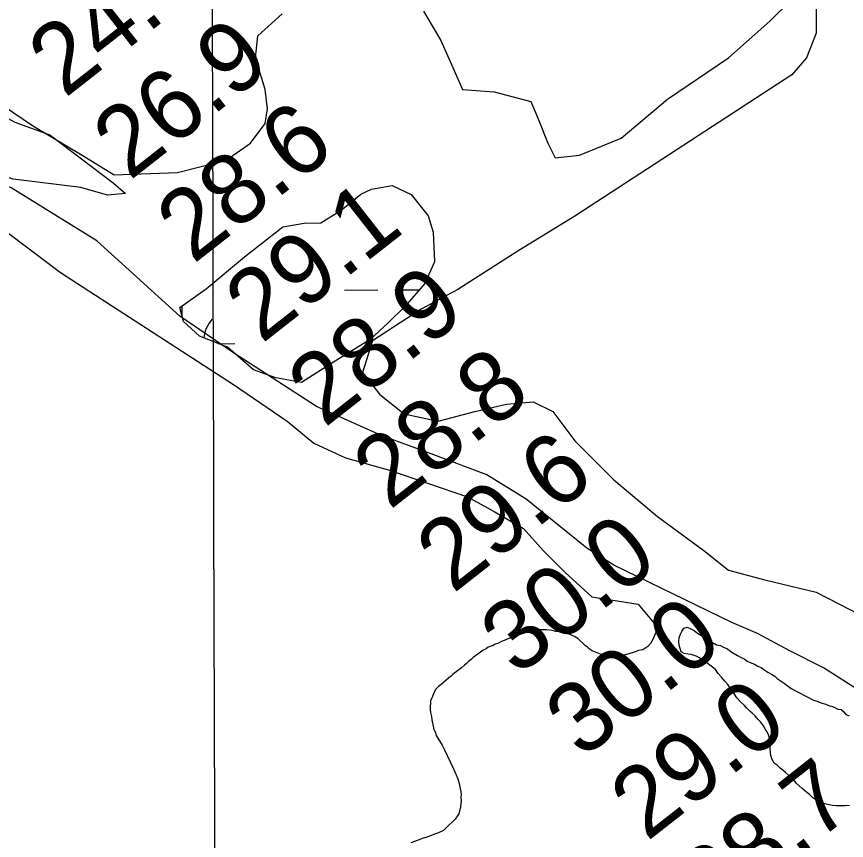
# Model space of a CAD drawing. Extents: x 3361039 to 3398939, y 576572 to 602007.
# Drawn here: x 3380736 to 3381527, y 597531 to 598316 of the extents above; entities that cross this region are included whole.
import ezdxf

# ---------------------------------------------------------------- set-up
doc = ezdxf.new("R2010")
doc.units = 0
for name, color, linetype in [('V-GRID-MAJR', 7, 'Continuous'), ('V-RIVR-EDGE', 7, 'Continuous'), ('V-RIVR-RANG', 7, 'Continuous'), ('V-SITE-VEGE', 7, 'Continuous'), ('V-TOPO-SHOR', 7, 'Continuous'), ('V-WETL-SWMP', 7, 'Continuous')]:
    doc.layers.add(name, color=color, linetype=linetype)

msp = doc.modelspace()

# ---------------------------------------------------------------- linework, layer by layer
at = {"layer": 'V-GRID-MAJR'}
msp.add_spline([(3380967.8, 582000.63), (3380951.06, 588058.29), (3380934.31, 594119.42), (3380917.56, 600180.57), (3380917.55, 600184.02)], degree=3, dxfattribs=at)
at = {"layer": 'V-RIVR-EDGE'}
msp.add_spline([(3385319.86, 599617.15), (3385311.39, 599591.95), (3385309.54, 599580.62), (3385310.59, 599561.97), (3385309.8, 599540.04), (3385308.68, 599529.81), (3385307.52, 599501.66), (3385304.54, 599481.93), (3385297.17, 599457.09), (3385296.76, 599438.82), (3385298.14, 599405.91), (3385297.68, 599368.63), (3385295.77, 599332.81), (3385287.26, 599291.52), (3385284.63, 599264.11), (3385282.72, 599231.95), (3385283.32, 599178.94), (3385278.73, 599095.25), (3385275.01, 599070.76), (3385273.84, 599040.43), (3385273.03, 599006.07), (3385269.62, 598960.75), (3385265.86, 598917.99), (3385263.63, 598902.64), (3385261.39, 598885.1), (3385260.29, 598881.08), (3385260.27, 598873.4), (3385266.07, 598855.48), (3385266.05, 598847.07), (3385265.66, 598835.74), (3385265.62, 598820.02), (3385266.69, 598810.15), (3385270.68, 598798.07), (3385270.66, 598787.11), (3385270.21, 598755.31), (3385266.83, 598719.86), (3385263.83, 598689.16), (3385264.17, 598678.19), (3385267.07, 598668.68), (3385269.62, 598665.38), (3385269.61, 598659.53), (3385260.07, 598643.47), (3385251.63, 598631.8), (3385249.4, 598618.64), (3385248.27, 598602.93), (3385245.65, 598579.9), (3385243.81, 598574.42), (3385238.3, 598564.93), (3385233.54, 598559.1), (3385232.43, 598554.35), (3385230.94, 598543.02), (3385228.32, 598518.17), (3385228.63, 598496.97), (3385228.23, 598484.17), (3385221.26, 598470.3), (3385216.12, 598462.64), (3385209.51, 598451.32), (3385204, 598441.46), (3385200.7, 598435.99), (3385196.66, 598426.86), (3385194.08, 598419.56), (3385195.47, 598392.5), (3385191.41, 598375.7), (3385185.53, 598362.19), (3385174.52, 598344.3), (3385170.86, 598341.02), (3385151.07, 598321.69), (3385142.28, 598314.41), (3385135.68, 598306.75), (3385131.27, 598296.16), (3385129.05, 598288.12), (3385126.47, 598277.89), (3385127.53, 598264.36), (3385129.31, 598245.71), (3385125.6, 598223.79), (3385121.16, 598200.41), (3385126.63, 598197.1), (3385126.62, 598193.08), (3385120.36, 598174.82), (3385117.8, 598173.73), (3385103.9, 598168.28), (3385087.43, 598162.11), (3385067.66, 598146.44), (3385054.45, 598126.36), (3385045.25, 598101.53), (3385041.89, 598073.76), (3385035.63, 598055.13), (3385018.38, 598028.12), (3385003.34, 598008.42), (3384987.56, 597982.14), (3384972.52, 597960.61), (3384967.01, 597952.21), (3384958.55, 597929.94), (3384948.63, 597908.39), (3384939.08, 597890.87), (3384932.49, 597887.96), (3384925.16, 597879.21), (3384919.66, 597871.55), (3384916.34, 597859.12), (3384911.12, 597818.56), (3384903.77, 597803.96), (3384893.15, 597793.38), (3384877.04, 597782.82), (3384864.22, 597774.45), (3384852.5, 597763.14), (3384846.64, 597759.87), (3384841.87, 597754.4), (3384836.75, 597752.22), (3384831.26, 597751.13), (3384825.42, 597751.15), (3384821.02, 597748.96), (3384808.57, 597737.3), (3384797.56, 597723.07), (3384783.29, 597717.62), (3384768.67, 597716.56), (3384763.55, 597714.38), (3384758.06, 597711.47), (3384756.58, 597707.45), (3384756.57, 597700.14), (3384757.98, 597681.86), (3384759.43, 597674.91), (3384767.08, 597666.85), (3384767.8, 597662.1), (3384764.11, 597648.21), (3384754.94, 597633.61), (3384742.47, 597618.29), (3384735.15, 597613.56), (3384730.03, 597611.01), (3384722.72, 597611.03), (3384718.33, 597611.41), (3384713.57, 597609.96), (3384708.45, 597607.41), (3384700.76, 597602.68), (3384682.45, 597588.83), (3384665.26, 597583.39), (3384655.38, 597579.76), (3384649.52, 597574.66), (3384639.98, 597561.89), (3384632.63, 597546.55), (3384628.58, 597534.5), (3384628.92, 597525.72), (3384632.93, 597520.96), (3384635.47, 597511.82), (3384635.46, 597506.33), (3384632.16, 597502.69), (3384610.17, 597481.9), (3384595.14, 597464.76), (3384587.81, 597457.83), (3384578.65, 597445.43), (3384573.51, 597437.76), (3384572.03, 597431.55), (3384572.02, 597425.34), (3384577.46, 597411.43), (3384577.45, 597406.32), (3384568.63, 597387.33), (3384559.44, 597366.52), (3384558.34, 597365.42), (3384549.56, 597362.52), (3384541.15, 597358.88), (3384528.33, 597350.87), (3384500.11, 597319.87), (3384474.46, 597295.08), (3384441.5, 597273.59), (3384418.07, 597259.03), (3384397.58, 597248.11), (3384366.82, 597225.89), (3384340.8, 597201.83), (3384306.01, 597173.77), (3384286.58, 597152.98), (3384263.48, 597126.35), (3384241.84, 597096.06), (3384215.09, 597069.81), (3384190.92, 597052.69), (3384183.61, 597050.51), (3384172.27, 597049.81), (3384159.85, 597052.04), (3384147.8, 597056.09), (3384140.85, 597056.83), (3384133.18, 597056.49), (3384126.59, 597053.58), (3384115.61, 597048.12), (3384093.62, 597026.61), (3384081.16, 597014.21), (3384070.52, 596998.52), (3384058.39, 596970.04), (3384050.65, 596943.37), (3384045.12, 596924.74), (3384039.6, 596909.77), (3384031.17, 596902.11), (3384022.38, 596896.29), (3384002.63, 596888.66), (3383996.41, 596886.85), (3383978.08, 596865.69), (3383967.8, 596848.9), (3383957.89, 596831.01), (3383942.86, 596814.6), (3383926.37, 596800.38), (3383906.6, 596785.81), (3383874.35, 596755.55), (3383858.96, 596737.68), (3383839.52, 596713.23), (3383821.19, 596692.08), (3383808.37, 596681.87), (3383788.98, 596672.05), (3383779.83, 596671.34), (3383773.61, 596669.16), (3383762.27, 596664.81), (3383749.45, 596651.68), (3383732.57, 596626.13), (3383706.17, 596595.49), (3383686.38, 596574.7), (3383681.61, 596567.77), (3383672.43, 596549.15), (3383669.49, 596544.04), (3383657.04, 596537.49), (3383644.61, 596534.6), (3383640.58, 596532.41), (3383632.88, 596521.1), (3383623.7, 596505.04), (3383610.87, 596491.18), (3383602.45, 596484.99), (3383599.16, 596484.26), (3383594.41, 596485.37), (3383574.99, 596469.7), (3383560.34, 596456.94), (3383544.59, 596441.99), (3383533.98, 596440.92), (3383517.17, 596443.52), (3383504.02, 596447.58), (3383494.15, 596447.6), (3383486.11, 596446.53), (3383468.91, 596437.79), (3383449.5, 596423.22), (3383441.06, 596412.64), (3383427.5, 596398.78), (3383422, 596391.85), (3383417.6, 596385.28), (3383416.13, 596380.53), (3383414.28, 596373.23), (3383414.26, 596363.72), (3383418.21, 596338.49), (3383422.21, 596326.42), (3383429.48, 596311.05), (3383433.47, 596299.7), (3383431.98, 596289.11), (3383422.08, 596275.97), (3383408.15, 596260.29), (3383387.63, 596240.23), (3383367.12, 596223.83), (3383352.47, 596212.54), (3383337.46, 596204.53), (3383311.84, 596191.8), (3383284.04, 596182), (3383274.15, 596173.98), (3383259.49, 596158.3), (3383244.45, 596137.87), (3383231.23, 596114.51), (3383201.89, 596074), (3383183.56, 596053.21), (3383176.59, 596045.92), (3383169.63, 596037.16), (3383154.96, 596017.82), (3383136.61, 595991.18), (3383123.42, 595975.13), (3383109.14, 595966.03), (3383090.1, 595956.57), (3383070.72, 595951.14), (3383044.39, 595947.18), (3383011.84, 595942.14), (3382982.59, 595939.29), (3382960.64, 595934.23), (3382941.62, 595928.06), (3382928.81, 595919.69), (3382906.1, 595901.83), (3382880.1, 595885.81), (3382857.4, 595868.32), (3382833.23, 595852.29), (3382824.44, 595844.64), (3382818.2, 595833.69), (3382810.14, 595827.13), (3382799.89, 595821.31), (3382776.11, 595812.23), (3382746.08, 595790.37), (3382726.29, 595771.77), (3382717.85, 595757.9), (3382716.37, 595752.42), (3382716.35, 595740.73), (3382715.58, 595726.11), (3382711.89, 595711.49), (3382701.96, 595688.12), (3382682.89, 595664.41), (3382657.61, 595639.98), (3382621.72, 595611.92), (3382590.94, 595585.31), (3382557.62, 595562), (3382515.51, 595531.4), (3382468.28, 595501.9), (3382399.07, 595451.63), (3382354.76, 595420.3), (3382329.85, 595402.09), (3382312.28, 595391.53), (3382279.35, 595376.99), (3382250.06, 595361.71), (3382227.75, 595354.82), (3382194.09, 595344.3), (3382150.18, 595326.5), (3382116.16, 595314.88), (3382080.66, 595299.25), (3382061.26, 595288.33), (3382039.67, 595281.08), (3382015.9, 595274.56), (3381988.82, 595263.66), (3381924.8, 595242.25), (3381888.21, 595229.54), (3381851.64, 595223.78), (3381811.79, 595222.79), (3381786.93, 595221.02), (3381761.33, 595213.77), (3381741.93, 595206.14), (3381717.04, 595193.05), (3381692.87, 595175.19), (3381667.97, 595156.98), (3381621.11, 595130.04), (3381567.31, 595103.13), (3381511.32, 595078.41), (3381469.97, 595060.6), (3381438.13, 595044.23), (3381400.81, 595031.52), (3381367.52, 595022.47), (3381328.03, 595016.35), (3381309.02, 595017.13), (3381273.58, 595022.33), (3381264.44, 595022.36), (3381246.52, 595019.48), (3381219.45, 595012.23), (3381174.48, 595010.88), (3381152.92, 595011.67), (3381127.69, 595010.63), (3381092.59, 595005.97), (3381064.44, 595003.48), (3381034.8, 594994.05), (3381008.82, 594981.32), (3380980.63, 594964.57), (3380946.57, 594940.89), (3380922.03, 594921.22), (3380915.8, 594913.55), (3380913.22, 594905.88), (3380904.43, 594898.96), (3380882.83, 594884.39), (3380865.62, 594873.83), (3380856.48, 594871.3), (3380842.94, 594868.41), (3380834.89, 594864.04), (3380818.77, 594848.36), (3380800.46, 594836.34), (3380772.28, 594821.43), (3380760.93, 594817.07), (3380757.27, 594813.06), (3380750.68, 594808.32), (3380738.23, 594802.14), (3380723.6, 594798.88), (3380707.16, 594800.38), (3380694.73, 594802.24), (3380689.62, 594805.18), (3380685.26, 594813.6), (3380685.27, 594820.54), (3380683.83, 594829.69), (3380676.2, 594844.69), (3380655.78, 594865.21), (3380634.98, 594880.62), (3380615.26, 594889.44), (3380601.01, 594894.23), (3380590.78, 594893.16), (3380583.47, 594895.37), (3380575.81, 594899.77), (3380572.16, 594902.34), (3380566.32, 594907.47), (3380560.09, 594900.54), (3380548.73, 594890.7), (3380542.5, 594883.77), (3380535.89, 594871.72), (3380534.04, 594860.4), (3380532.56, 594853.46), (3380527.41, 594843.96), (3380512.75, 594827.19), (3380501.02, 594811.86), (3380491.1, 594793.61), (3380468.36, 594761.13), (3380453.69, 594741.06), (3380439.04, 594729.77), (3380420, 594719.94), (3380389.99, 594704.66), (3380353.4, 594689.04), (3380320.11, 594680.71), (3380292.66, 594665.06), (3380267.77, 594652.33), (3380251.3, 594646.15), (3380229.71, 594635.61), (3380197.13, 594617.41), (3380178.83, 594608.68), (3380146.63, 594596.7), (3380094.32, 594580.74), (3380046.39, 594564.41), (3380003.58, 594547.34), (3379965.9, 594536.83), (3379941.4, 594531.41), (3379928.97, 594529.98), (3379910.31, 594526), (3379887.27, 594519.48), (3379863.14, 594517.34), (3379841.92, 594512.64), (3379826.55, 594505.37), (3379800.92, 594489.35), (3379772.01, 594474.07), (3379738.35, 594464.28), (3379722.62, 594458.84), (3379694.08, 594446.48), (3379674.68, 594438.85), (3379654.94, 594434.88), (3379623.86, 594432.03), (3379592.04, 594427.36), (3379570.47, 594423.76), (3379542.66, 594414.69), (3379515.96, 594407.44), (3379503.51, 594401.26), (3379489.97, 594395.08), (3379466.93, 594388.55), (3379430.71, 594377.31), (3379379.12, 594357.7), (3379353.14, 594348.26), (3379334.85, 594343.55), (3379316.19, 594335.92), (3379302.28, 594329.01), (3379279.22, 594316.27), (3379263.85, 594306.44), (3379246.65, 594300.27), (3379225.06, 594290.82), (3379184.8, 594269.72), (3379153.33, 594255.9), (3379134.65, 594244.62), (3379112.32, 594230.05), (3379083.75, 594208.55), (3379059.6, 594196.19), (3379026.66, 594179.09), (3379000.68, 594170.38), (3378975.43, 594159.84), (3378928.93, 594130.34), (3378879.51, 594101.22), (3378845.83, 594079.01), (3378832.64, 594069.17), (3378785.43, 594044.8), (3378733.45, 594018.24), (3378688.06, 593992.4), (3378659.89, 593980.77), (3378638.65, 593968.39), (3378601.3, 593940.7), (3378552.59, 593903.54), (3378520.01, 593884.24), (3378468.39, 593853.67), (3378415.32, 593828.21), (3378382.75, 593811.84), (3378354.19, 593794), (3378320.86, 593766.3), (3378294.47, 593738.58), (3378277.62, 593725.1), (3378246.16, 593714.21), (3378222.01, 593708.06), (3378198.61, 593704.09), (3378184.71, 593700.84), (3378170.43, 593691.73), (3378149.19, 593676.07), (3378110.36, 593643.63), (3378072.65, 593618.5), (3378039.32, 593594.46), (3377997.95, 593566.78), (3377967.92, 593544.92), (3377933.49, 593516.13), (3377904.2, 593497.19), (3377862.83, 593473.9), (3377818.54, 593450.61), (3377791.08, 593430.94), (3377768.73, 593412.72), (3377749.67, 593388.64), (3377728.03, 593361.64), (3377695.07, 593334.31), (3377661.36, 593305.88), (3377617.78, 593271.26), (3377586.63, 593241.72), (3377549.65, 593215.13), (3377484.1, 593167.77), (3377437.59, 593133.53), (3377406.08, 593106.19), (3377382.27, 593085.04), (3377318.84, 593008.07), (3377284.74, 592967.94), (3377215.47, 592893.91), (3377171.11, 592842.48), (3377138.85, 592804.17), (3377088.65, 592754.95), (3377046.13, 592708.26), (3376960.03, 592629.88), (3376947.21, 592616.39), (3376906.35, 592574.91)], degree=3, dxfattribs=at)
at = {"layer": 'V-SITE-VEGE'}
for points in [[(3381418.03, 597738.19), (3381305.33, 597792.85), (3381279.76, 597809.13), (3381221.67, 597855.64), (3381184.48, 597878.9), (3381128.71, 597899.83), (3381084.56, 597916.11), (3381021.81, 597944.02), (3380942.8, 597995.18), (3380891.67, 598030.07), (3380812.66, 598102.16), (3380730.74, 598152.44), (3380610.39, 598204.41), (3380459.43, 598269.61), (3380438.52, 598276.59), (3380405.98, 598285.89), (3380368.8, 598290.54), (3380329.29, 598297.52), (3380285.14, 598306.82), (3380217.75, 598332.4)], [(3380510.55, 598334.73), (3380598.86, 598288.21), (3380638.37, 598271.93), (3380703.44, 598244.03), (3380752.24, 598211.47), (3380798.72, 598183.56), (3380828.93, 598164.95), (3380889.35, 598167.28), (3380935.83, 598178.91), (3380959.06, 598195.19), (3380973.01, 598213.79), (3380975.33, 598227.75), (3380973.01, 598246.35), (3380963.72, 598276.59), (3380966.04, 598297.52), (3380989.28, 598318.45)], [(3381124.06, 598320.77), (3381140.33, 598292.86), (3381151.95, 598267.28), (3381161.25, 598246.35), (3381191.45, 598244.03), (3381226.32, 598234.72), (3381233.28, 598218.44), (3381242.58, 598195.19), (3381249.55, 598181.24), (3381272.79, 598183.56), (3381312.3, 598199.84), (3381356.45, 598237.05), (3381414.55, 598276.58), (3381454.06, 598311.47), (3381474.97, 598332.4)], [(3381498.21, 598323.1), (3381498.21, 598299.84), (3381488.91, 598276.58), (3381474.97, 598260.31), (3381268.14, 598125.42), (3381214.7, 598092.86), (3381156.6, 598055.65), (3381121.74, 598037.04), (3381075.26, 598006.81), (3381065.96, 597976.57), (3381082.23, 597955.64), (3381105.47, 597937.04), (3381138, 597930.06), (3381172.86, 597939.36), (3381203.07, 597946.34), (3381228.64, 597948.67), (3381247.23, 597939.36), (3381268.14, 597911.45), (3381305.33, 597874.24), (3381347.16, 597839.36), (3381391.31, 597806.8), (3381414.55, 597788.19), (3381449.41, 597778.89), (3381498.21, 597767.26), (3381584.19, 597723.08)], [(3380712.73, 598120.77), (3380777.8, 598071.93), (3380942.8, 597964.95), (3380993.92, 597930.06), (3381019.49, 597909.13), (3381049.7, 597895.18), (3381091.53, 597883.55), (3381165.89, 597857.96), (3381191.45, 597844.01), (3381219.34, 597827.73), (3381237.93, 597806.8), (3381258.85, 597785.87), (3381284.41, 597762.61), (3381328.56, 597755.63), (3381347.57, 597732.88), (3381344.8, 597727.34), (3381342.82, 597722.59), (3381340.44, 597718.24), (3381337.67, 597715.46), (3381332.92, 597712.3), (3381328.96, 597711.51), (3381326.59, 597710.72), (3381323.82, 597709.53), (3381320.65, 597708.74), (3381314.32, 597706.76), (3381311.94, 597706.36), (3381308.77, 597705.57), (3381306.4, 597705.18), (3381298.09, 597706.36), (3381295.71, 597707.16), (3381292.54, 597707.95), (3381287.8, 597709.93), (3381284.63, 597711.11), (3381281.86, 597713.09), (3381280.27, 597714.68), (3381278.29, 597715.86), (3381275.92, 597718.64), (3381272.75, 597721.41), (3381271.17, 597722.99), (3381268.4, 597724.58), (3381262.07, 597727.35), (3381254.94, 597728.93), (3381252.56, 597729.72), (3381250.19, 597729.72), (3381246.63, 597730.51), (3381241.08, 597731.3), (3381236.33, 597731.3), (3381233.56, 597731.7), (3381231.58, 597730.91), (3381224.06, 597729.33), (3381220.9, 597728.54), (3381216.15, 597726.95), (3381213.38, 597725.77), (3381209.81, 597724.97), (3381207.83, 597723.78), (3381205.46, 597722.99), (3381200.71, 597721.02), (3381198.33, 597720.22), (3381194.77, 597718.24), (3381192.4, 597717.45), (3381190.42, 597716.27), (3381185.67, 597714.68), (3381183.69, 597713.1), (3381180.92, 597711.91), (3381175.77, 597707.95)], [(3381537.71, 597674.23), (3381505.18, 597695.17), (3381472.65, 597711.45), (3381442.44, 597727.73), (3381418.03, 597738.19)], [(3381175.77, 597707.95), (3381173.79, 597706.77), (3381171.41, 597704.79), (3381169.44, 597702.81), (3381167.06, 597701.22), (3381165.08, 597699.24), (3381163.1, 597697.66), (3381160.33, 597694.89), (3381155.19, 597691.33), (3381152.02, 597688.56), (3381150.43, 597686.98), (3381148.06, 597685.39), (3381142.91, 597681.04), (3381140.93, 597679.06), (3381138.16, 597677.08), (3381135.39, 597674.31), (3381133.41, 597670.35), (3381131.83, 597666), (3381130.64, 597664.02), (3381130.64, 597661.64), (3381130.25, 597658.08), (3381130.24, 597655.31), (3381130.64, 597652.54), (3381131.43, 597648.58), (3381131.83, 597645.41), (3381133.81, 597636.31), (3381135.39, 597633.54), (3381136.18, 597630.37), (3381141.72, 597621.26), (3381144.1, 597616.91), (3381152.41, 597598.7), (3381155.18, 597593.16), (3381156.76, 597589.2), (3381157.95, 597584.85), (3381159.14, 597578.51), (3381159.93, 597574.95), (3381159.53, 597571.78), (3381159.93, 597568.22), (3381159.14, 597562.68), (3381157.55, 597555.95), (3381153.99, 597550.8), (3381145.68, 597542.49), (3381142.91, 597540.11), (3381138.16, 597537.74), (3381134.59, 597536.55), (3381131.43, 597535.37), (3381126.28, 597533.39), (3381122.72, 597532.2), (3381119.94, 597531.01), (3381112.03, 597528.24)]]:
    msp.add_lwpolyline(points, dxfattribs=at)
at = {"layer": 'V-TOPO-SHOR'}
for points in [[(3381429.89, 597659.28), (3381425.93, 597662.84), (3381422.76, 597666.41), (3381420.39, 597669.97), (3381416.82, 597674.72), (3381414.05, 597679.07), (3381411.28, 597682.24), (3381408.11, 597686.2), (3381404.95, 597689.77), (3381402.18, 597693.33), (3381399.41, 597695.7), (3381397.03, 597697.68), (3381393.86, 597700.06), (3381389.9, 597702.43), (3381387.13, 597704.41), (3381383.97, 597705.99), (3381379.22, 597707.58), (3381376.05, 597707.98), (3381372.49, 597708.77), (3381369.72, 597710.35), (3381368.53, 597713.52), (3381367.73, 597716.69), (3381367.34, 597720.25), (3381367.73, 597723.81), (3381368.92, 597726.98), (3381370.11, 597729.75), (3381372.09, 597732.92), (3381375.26, 597733.71), (3381378.03, 597732.52), (3381381.99, 597730.54), (3381385.16, 597728.17), (3381388.32, 597726.19), (3381391.89, 597723.02), (3381395.45, 597720.64), (3381399.41, 597719.06), (3381403.36, 597717.08), (3381406.93, 597716.29), (3381410.09, 597714.7), (3381413.66, 597713.12), (3381416.03, 597711.14), (3381419.6, 597709.16), (3381423.16, 597706.79), (3381426.72, 597704.81), (3381429.49, 597703.62), (3381432.66, 597701.24), (3381435.43, 597700.05), (3381439.39, 597698.47), (3381442.56, 597696.49), (3381445.72, 597695.31), (3381448.49, 597693.32), (3381452.06, 597690.95), (3381455.62, 597688.97), (3381458.79, 597686.99), (3381461.16, 597685.01), (3381463.93, 597683.03), (3381467.89, 597680.26), (3381470.66, 597678.28), (3381473.04, 597676.3), (3381474.44, 597675.25), (3381495.86, 597664.27)], [(3381530.04, 597563.86), (3381526.08, 597563.47), (3381522.12, 597563.47), (3381517.77, 597563.47), (3381513.81, 597563.87), (3381509.46, 597564.66), (3381505.1, 597565.85), (3381501.54, 597567.03), (3381498.77, 597568.62), (3381495.21, 597570.99), (3381492.04, 597574.16), (3381489.27, 597576.14), (3381484.91, 597580.1), (3381482.14, 597582.47), (3381479.37, 597585.24), (3381477.39, 597588.02), (3381475.01, 597590), (3381471.85, 597592.77), (3381469.08, 597595.14), (3381466.7, 597597.12), (3381463.93, 597599.5), (3381461.16, 597602.27), (3381458.39, 597604.25), (3381456.01, 597608.21), (3381455.22, 597611.38), (3381454.83, 597614.54), (3381454.43, 597618.5), (3381454.43, 597623.65), (3381453.64, 597628), (3381452.85, 597631.17), (3381451.66, 597633.94), (3381449.68, 597636.71), (3381448.49, 597639.48), (3381445.33, 597643.44), (3381442.95, 597645.82), (3381440.18, 597649.38), (3381437.41, 597651.76), (3381435.03, 597653.74), (3381431.87, 597656.91), (3381429.89, 597659.28)], [(3381495.86, 597664.27), (3381499.17, 597663.23), (3381502.73, 597661.65), (3381507.48, 597660.46), (3381511.04, 597658.88), (3381513.02, 597658.48), (3381515.4, 597657.69), (3381518.96, 597655.71), (3381522.13, 597655.32), (3381524.5, 597652.94), (3381526.48, 597650.56), (3381529.65, 597649.38)]]:
    msp.add_lwpolyline(points, dxfattribs=at)
at = {"layer": 'V-WETL-SWMP'}
for p, q in [((3381048.52, 598055.07), (3381080.52, 598055.16)), ((3381096.52, 598055.21), (3381119.91, 598055.27)), ((3380894, 598029.78), (3380893.97, 598039.91)), ((3380928.68, 598004), (3380944.07, 598004.04))]:
    msp.add_line(p, q, dxfattribs=at)
msp.add_lwpolyline([(3380494.17, 598349.59), (3380571, 598312.07), (3380607.5, 598289.74), (3380663.65, 598269.24), (3380686.68, 598253.03), (3380713.01, 598226.62), (3380734.41, 598215.11), (3380767.62, 598202.96), (3380828.04, 598157.35), (3380839.98, 598147.28), (3380822.69, 598145.47), (3380797.41, 598153), (3380732.78, 598160.79), (3380689.3, 598175.16), (3380663.14, 598189.76), (3380611.59, 598219.75), (3380565.68, 598239.6), (3380514.89, 598271.18), (3380510.97, 598270.34), (3380494.56, 598261.46), (3380465.42, 598263.43), (3380432.17, 598277.94), (3380391.68, 598304.94), (3380365.46, 598323.47)], dxfattribs=at)
msp.add_lwpolyline([(3380916.75, 598056.24), (3380953.33, 598086.63), (3380989.92, 598115.45), (3381010.34, 598118.87), (3381026.07, 598119.09), (3381045.58, 598131.15), (3381064.27, 598146.35), (3381074.43, 598151.21), (3381094.06, 598154.62), (3381112.27, 598146.21), (3381128.28, 598125.97), (3381133.21, 598110.29), (3381134.38, 598081.98), (3381125.21, 598061.4), (3381106.62, 598039.9), (3381090.31, 598023.94), (3381073.21, 598007.97), (3381035.75, 597984.65), (3381007.66, 597966.96), (3380983.2, 597971.35), (3380961.85, 597978.94), (3380937.17, 598000.64), (3380910.27, 598011.3), (3380895.13, 598025.26), (3380891.8, 598038.59)], close=True, dxfattribs=at)
msp.add_arc((3380949.31, 598004.53), 35.25, 139.38648, 171.6631, dxfattribs=at)

# ---------------------------------------------------------------- texts
at = {"layer": 'V-RIVR-RANG'}
for s, p in [('24.3', (3380782.03, 598237.45)), ('26.9', (3380843.74, 598158.76)), ('28.6', (3380904.4, 598079.25)), ('29.1', (3380969.63, 598003.33)), ('28.9', (3381029.47, 597923.17)), ('28.8', (3381091.59, 597844.8)), ('29.6', (3381152.04, 597765.13)), ('30.0', (3381213.12, 597685.95)), ('30.0', (3381275.03, 597607.42)), ('29.0', (3381336.94, 597528.89)), ('28.7', (3381401.14, 597452.15))]:
    msp.add_text(s, height=67, rotation=38.10833, dxfattribs=at).set_placement(p)

doc.saveas('drawing.dxf')
